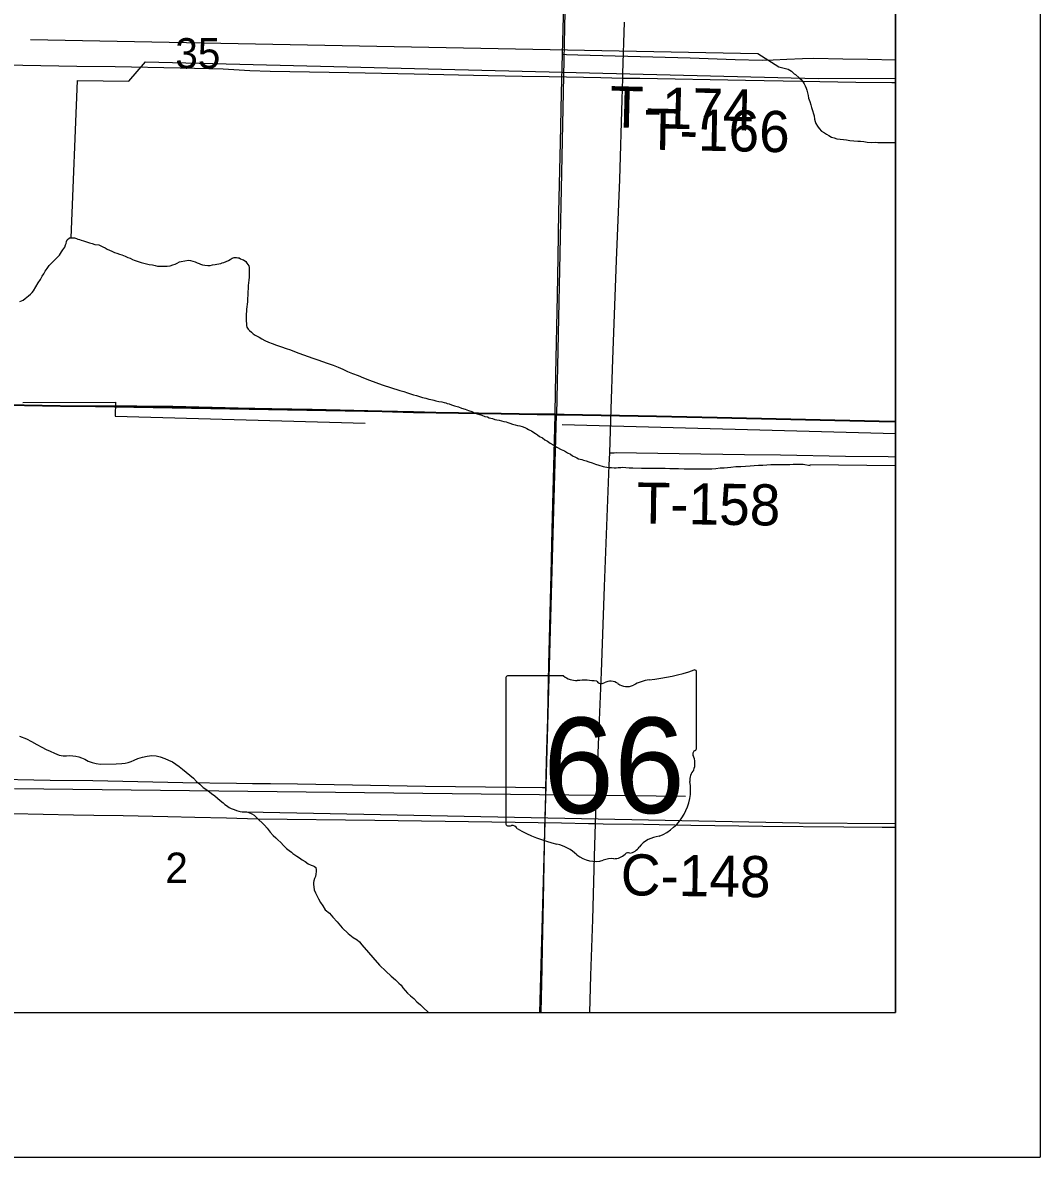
# Model space of a CAD drawing. Extents: x 2.4 to 73.1, y 4.5 to 25.6.
# Drawn here: x 48.155 to 48.859, y 18.005 to 18.789 of the extents above; entities that cross this region are included whole.
import ezdxf

# ---------------------------------------------------------------- set-up
doc = ezdxf.new("R2010")
doc.units = 0
for name, color, linetype in [('GM_X_County_Road', 7, 'Continuous'), ('GM_X_County_Road_Text', 7, 'Continuous'), ('GM_X_Interchange_Ramps', 7, 'Continuous'), ('GM_X_Minor_River', 7, 'Continuous'), ('GM_X_Section', 7, 'Continuous'), ('GM_X_Section_Text', 7, 'Continuous'), ('GM_X_State_Location', 7, 'Continuous'), ('GM_X_State_Route', 7, 'Continuous'), ('GM_X_State_Shield', 7, 'Continuous'), ('GM_X_Township_Road', 7, 'Continuous'), ('GM_X_Township_Road_Text', 7, 'Continuous'), ('GM_X_US_Shield', 7, 'Continuous'), ('SH_Cut_Line', 7, 'Continuous'), ('SH_Data', 7, 'Continuous')]:
    doc.layers.add(name, color=color, linetype=linetype)

msp = doc.modelspace()

# ---------------------------------------------------------------- linework, layer by layer
at = {"layer": 'GM_X_County_Road'}
for points in [[(48.52845, 18.76699), (48.52913, 18.79303), (48.53066, 18.85362), (48.53102, 18.86915), (48.53155, 18.88779), (48.53217, 18.91731), (48.53276, 18.94217), (48.53313, 18.95769), (48.5333, 18.96546), (48.53357, 18.97943), (48.53403, 19.00273), (48.53413, 19.01361), (48.53422, 19.01978)], [(48.52325, 18.51806), (48.52328, 18.51958), (48.52384, 18.54599), (48.52491, 18.60038), (48.52541, 18.62679), (48.52598, 18.65787), (48.52691, 18.70603), (48.52776, 18.74021), (48.52845, 18.76699)], [(48.06559, 18.7612), (48.14317, 18.75961), (48.19289, 18.75882), (48.21931, 18.75858), (48.26436, 18.75769), (48.29386, 18.75687), (48.31247, 18.75577), (48.32646, 18.75526), (48.38084, 18.75433), (48.42589, 18.75346), (48.47716, 18.75238), (48.50046, 18.75179), (48.51911, 18.75153), (48.55484, 18.75085), (48.57009, 18.75051)], [(48.5169, 18.26043), (48.51755, 18.28654), (48.51817, 18.30828), (48.51849, 18.32227), (48.51904, 18.34557), (48.52055, 18.40772), (48.52137, 18.43879), (48.52247, 18.48229), (48.52325, 18.51806)], [(48.51368, 18.10511), (48.51444, 18.13583), (48.51465, 18.14982), (48.5152, 18.18245), (48.51622, 18.23216), (48.51678, 18.25547), (48.5169, 18.26043)], [(48.55129, 18.23557), (48.55649, 18.23551), (48.58447, 18.23517), (48.61712, 18.23457), (48.66687, 18.23389), (48.72285, 18.23347), (48.74928, 18.23323), (48.75853, 18.23315)]]:
    msp.add_lwpolyline(points, dxfattribs=at)
at = {"layer": 'GM_X_Interchange_Ramps'}
for points in [[(48.14413, 18.52486), (48.18143, 18.52417), (48.2063, 18.52392), (48.23427, 18.52399), (48.25914, 18.52362), (48.30421, 18.52258), (48.32752, 18.52213), (48.35549, 18.52167), (48.40366, 18.5205), (48.42541, 18.51993), (48.44095, 18.51965), (48.45649, 18.51933), (48.47048, 18.51909), (48.48602, 18.51893), (48.51089, 18.51846), (48.52314, 18.51833), (48.52954, 18.51827), (48.59325, 18.5171), (48.63521, 18.51618), (48.7471, 18.51361), (48.75853, 18.51331), (48.75853, 20.021)], [(46.01084, 18.10511), (48.75853, 18.10511), (48.75853, 18.51331), (48.7471, 18.51361), (48.63521, 18.51618), (48.59325, 18.5171), (48.52954, 18.51827), (48.52314, 18.51833), (48.51089, 18.51846), (48.48602, 18.51893), (48.47048, 18.51909), (48.45649, 18.51933), (48.44095, 18.51965), (48.42541, 18.51993), (48.40366, 18.5205), (48.35549, 18.52167), (48.32752, 18.52213), (48.30421, 18.52258), (48.25914, 18.52362), (48.23427, 18.52399), (48.2063, 18.52392), (48.18143, 18.52417), (48.14413, 18.52486)]]:
    msp.add_lwpolyline(points, dxfattribs=at)
at = {"layer": 'GM_X_Minor_River'}
for p, q in [((48.705, 18.75031), (48.75853, 18.75046)), ((48.52812, 18.51131), (48.75853, 18.50514)), ((48.69929, 18.48365), (48.75853, 18.48296)), ((48.69199, 18.2361), (48.75853, 18.23562))]:
    msp.add_line(p, q, dxfattribs=at)
for points in [[(48.16075, 18.77729), (48.66346, 18.76754)], [(48.18903, 18.64011), (48.1934, 18.74882), (48.22877, 18.74853), (48.24039, 18.7618), (48.705, 18.75031)], [(48.66346, 18.76754), (48.6778, 18.75822), (48.68425, 18.75661), (48.68652, 18.75544), (48.6884, 18.75352), (48.68934, 18.75293), (48.69198, 18.75081), (48.6933, 18.74946), (48.69461, 18.74773), (48.69535, 18.74658), (48.6961, 18.74524), (48.69665, 18.74352), (48.6972, 18.74218), (48.69775, 18.74028), (48.69811, 18.73856), (48.69847, 18.73665), (48.6992, 18.73436), (48.69993, 18.73207), (48.70048, 18.73017), (48.70103, 18.72826), (48.70176, 18.72578), (48.70231, 18.72444), (48.70248, 18.72216), (48.70303, 18.72063), (48.70339, 18.7191), (48.70451, 18.71738), (48.70582, 18.71565), (48.70732, 18.71392), (48.7094, 18.71275), (48.71072, 18.71178), (48.71242, 18.71081), (48.71431, 18.70983), (48.71602, 18.70924), (48.71791, 18.70864), (48.72019, 18.70842), (48.72247, 18.7082), (48.72456, 18.70779), (48.72703, 18.70737), (48.72969, 18.70715), (48.73235, 18.70692), (48.73425, 18.7069), (48.73653, 18.70667), (48.739, 18.70626), (48.74185, 18.70603), (48.74433, 18.70619), (48.74623, 18.70616), (48.74794, 18.70595), (48.75308, 18.70607), (48.75479, 18.70604), (48.75726, 18.70601), (48.75853, 18.70599)], [(48.15358, 18.5963), (48.15587, 18.59725), (48.1572, 18.59838), (48.15834, 18.59914), (48.15949, 18.60009), (48.16082, 18.60141), (48.16196, 18.60236), (48.16291, 18.6035), (48.16616, 18.60919), (48.16768, 18.61147), (48.16883, 18.61375), (48.16997, 18.61545), (48.17092, 18.61716), (48.17226, 18.61906), (48.17378, 18.62115), (48.1755, 18.62304), (48.1774, 18.62475), (48.17874, 18.62607), (48.18007, 18.62721), (48.18083, 18.62816), (48.18159, 18.6293), (48.18235, 18.63062), (48.18312, 18.63195), (48.18445, 18.63366), (48.18503, 18.63537), (48.18541, 18.63632), (48.18579, 18.63765), (48.18617, 18.63879), (48.18789, 18.64011), (48.18903, 18.64011), (48.18998, 18.64011), (48.19131, 18.6401), (48.19264, 18.63972), (48.19359, 18.63934), (48.19473, 18.63895), (48.19587, 18.63857), (48.19739, 18.63818), (48.19948, 18.63742), (48.20157, 18.63684), (48.20347, 18.63627), (48.20537, 18.63569), (48.20803, 18.6353), (48.20955, 18.63473), (48.21088, 18.63396), (48.2124, 18.6332), (48.21392, 18.63244), (48.21544, 18.63167), (48.21715, 18.63091), (48.21886, 18.63014), (48.22057, 18.62957), (48.22228, 18.62899), (48.22399, 18.62842), (48.22627, 18.62746), (48.22798, 18.62669), (48.22969, 18.62612), (48.23121, 18.62535), (48.23254, 18.62478), (48.23463, 18.62401), (48.23729, 18.62324), (48.24014, 18.62248), (48.2428, 18.6219), (48.24508, 18.62151), (48.24698, 18.62113), (48.2485, 18.62074), (48.25098, 18.62055), (48.25307, 18.62054), (48.25535, 18.62053), (48.25744, 18.62091), (48.25915, 18.62147), (48.26068, 18.62204), (48.2622, 18.62279), (48.26372, 18.62355), (48.26505, 18.62393), (48.27, 18.62467), (48.27133, 18.62448), (48.27304, 18.62409), (48.27456, 18.62352), (48.27608, 18.62294), (48.27741, 18.62237), (48.27836, 18.62199), (48.27969, 18.6216), (48.2814, 18.62141), (48.2833, 18.62121)], [(48.2833, 18.62121), (48.28501, 18.62121), (48.28653, 18.62158), (48.28843, 18.62177), (48.28958, 18.62196), (48.29091, 18.62214), (48.29224, 18.62252), (48.29338, 18.6229), (48.29452, 18.62327), (48.29604, 18.62384), (48.29757, 18.62459), (48.29871, 18.62535), (48.30023, 18.62611), (48.30156, 18.62667), (48.30308, 18.62667), (48.30403, 18.62648), (48.30498, 18.62628), (48.30593, 18.62571), (48.30707, 18.62533), (48.30802, 18.62495), (48.30954, 18.6238), (48.3103, 18.62266), (48.31163, 18.62094), (48.31182, 18.6198), (48.31182, 18.61847), (48.312, 18.61676), (48.312, 18.61505), (48.31181, 18.61315), (48.31161, 18.61106), (48.31142, 18.60916), (48.31123, 18.60726), (48.31122, 18.60536), (48.31103, 18.6027), (48.31102, 18.60061), (48.31083, 18.59833), (48.31082, 18.59605), (48.31006, 18.59091), (48.31005, 18.5892), (48.30986, 18.58787), (48.30986, 18.58692), (48.30986, 18.58559), (48.30985, 18.58369), (48.30985, 18.58274), (48.31004, 18.58103), (48.31004, 18.5797), (48.31022, 18.57856), (48.31117, 18.57723), (48.31212, 18.57627), (48.31345, 18.57513), (48.31478, 18.57398), (48.31611, 18.57303), (48.31744, 18.57227), (48.31877, 18.5715), (48.32067, 18.57036), (48.32276, 18.56921), (48.32523, 18.56806), (48.32789, 18.56711), (48.33074, 18.56596), (48.33435, 18.565), (48.33739, 18.56385), (48.34043, 18.56289), (48.34328, 18.56174), (48.34632, 18.56059), (48.34955, 18.55944), (48.35278, 18.55829), (48.35601, 18.55714), (48.35943, 18.55599), (48.36266, 18.55484), (48.36589, 18.55369), (48.37007, 18.55235), (48.3733, 18.55082), (48.37672, 18.54948), (48.37995, 18.54795), (48.38337, 18.54661), (48.38717, 18.54508), (48.39097, 18.54355), (48.39515, 18.54201), (48.39952, 18.54029), (48.40389, 18.53876), (48.41605, 18.53473), (48.41871, 18.53396), (48.42137, 18.5332), (48.42346, 18.53243), (48.42536, 18.53185), (48.42745, 18.53128), (48.42954, 18.5307), (48.43163, 18.52993), (48.43391, 18.52936), (48.43601, 18.52878), (48.43753, 18.52859), (48.43867, 18.52839), (48.43962, 18.52801), (48.44095, 18.52763), (48.44285, 18.52724), (48.44494, 18.52686), (48.44665, 18.52647), (48.44779, 18.52628), (48.44874, 18.52589), (48.45007, 18.52551), (48.45178, 18.52494), (48.45368, 18.52417)], [(48.15544, 18.52657), (48.21954, 18.52675), (48.21942, 18.51706), (48.39211, 18.51222)], [(48.45368, 18.52417), (48.45653, 18.5234), (48.45862, 18.52264), (48.46109, 18.52187), (48.46337, 18.52091), (48.46565, 18.52014), (48.46793, 18.51919), (48.4704, 18.51842), (48.47268, 18.51765), (48.47477, 18.51689), (48.47648, 18.5165), (48.47781, 18.51593), (48.48009, 18.51535), (48.48161, 18.51478), (48.48313, 18.51458), (48.48465, 18.5142), (48.48636, 18.51381), (48.48788, 18.51324), (48.48941, 18.51304), (48.49055, 18.51266), (48.49207, 18.51209), (48.49397, 18.51151), (48.49568, 18.51112), (48.4972, 18.51055), (48.49891, 18.51036), (48.50043, 18.50978), (48.50233, 18.50921), (48.50385, 18.50844), (48.50499, 18.50787), (48.50594, 18.50729), (48.50689, 18.50691), (48.5086, 18.50577), (48.50974, 18.505), (48.51107, 18.50405), (48.51258, 18.5029), (48.51467, 18.50195), (48.51619, 18.50061), (48.51809, 18.49966), (48.5198, 18.49832), (48.52189, 18.49718), (48.52455, 18.49565), (48.5274, 18.49412), (48.52987, 18.49297), (48.53196, 18.49163), (48.53386, 18.49068), (48.53538, 18.48972), (48.53728, 18.48877), (48.53842, 18.48819), (48.53937, 18.48762), (48.54051, 18.48724), (48.54165, 18.48704), (48.54298, 18.48666), (48.54469, 18.48609), (48.54659, 18.48551), (48.54887, 18.48474), (48.55115, 18.48398), (48.55362, 18.48321), (48.55647, 18.48225), (48.56008, 18.48167), (48.56217, 18.48147), (48.56407, 18.48128), (48.56559, 18.48127), (48.56693, 18.48146), (48.56864, 18.48165), (48.57016, 18.48183), (48.57225, 18.48164), (48.57453, 18.48144), (48.577, 18.48124), (48.5829, 18.48103), (48.58461, 18.48122), (48.5867, 18.48121), (48.58898, 18.48121), (48.59126, 18.4812), (48.59373, 18.48119), (48.59659, 18.48119), (48.59944, 18.48118), (48.60248, 18.48098), (48.60552, 18.48097), (48.60856, 18.48077), (48.61256, 18.48057), (48.61522, 18.48056), (48.61807, 18.48055), (48.62073, 18.48055), (48.62339, 18.48054), (48.62625, 18.48072), (48.62891, 18.48071), (48.63157, 18.48071), (48.63442, 18.48089), (48.63728, 18.48126), (48.64013, 18.48144), (48.64469, 18.48181), (48.64811, 18.48218), (48.65154, 18.48236), (48.65477, 18.48254), (48.658, 18.48272), (48.66085, 18.4829), (48.6639, 18.48308), (48.66675, 18.48327), (48.6696, 18.48345), (48.67226, 18.48363), (48.67493, 18.48362)], [(48.67493, 18.48362), (48.6774, 18.48362), (48.68082, 18.48361), (48.68329, 18.4836), (48.68557, 18.48359), (48.68786, 18.48378), (48.68976, 18.48377), (48.69128, 18.48377), (48.69261, 18.48376), (48.69394, 18.48395), (48.6947, 18.48376), (48.69953, 18.48301)], [(48.15325, 18.29598), (48.15819, 18.29407), (48.16161, 18.29235), (48.16522, 18.29025), (48.16864, 18.28834), (48.17168, 18.28681)], [(48.17168, 18.28681), (48.17453, 18.28566), (48.17738, 18.28432), (48.18061, 18.28298), (48.18346, 18.2824), (48.18574, 18.2824), (48.18764, 18.28258), (48.19011, 18.28238), (48.1922, 18.28219), (48.19429, 18.2818), (48.19619, 18.28103), (48.19847, 18.28008), (48.20075, 18.27874), (48.20341, 18.27778), (48.20626, 18.27702), (48.20931, 18.27663), (48.21995, 18.27679), (48.22395, 18.27716), (48.22623, 18.27734), (48.22832, 18.27771), (48.23041, 18.27847), (48.23251, 18.27941), (48.23498, 18.28055), (48.23821, 18.28149), (48.24145, 18.28224), (48.24468, 18.28261), (48.24772, 18.28241), (48.25038, 18.28183), (48.25361, 18.28068), (48.25627, 18.27953), (48.25893, 18.2782), (48.26121, 18.27667), (48.26349, 18.27514), (48.26577, 18.27323), (48.26843, 18.27114), (48.2709, 18.26904), (48.27336, 18.26694), (48.27564, 18.26465), (48.27792, 18.26275), (48.2802, 18.26046), (48.28343, 18.25855), (48.28589, 18.25645), (48.28817, 18.25473), (48.29007, 18.25321), (48.29197, 18.25149), (48.29387, 18.24997), (48.2952, 18.24882), (48.29615, 18.24806), (48.2971, 18.24749), (48.29805, 18.24672), (48.29938, 18.24615), (48.30147, 18.24538), (48.30318, 18.24462), (48.3047, 18.24423), (48.30565, 18.24404), (48.30717, 18.24385), (48.30812, 18.24384), (48.30907, 18.24384), (48.31002, 18.24384), (48.31173, 18.24326), (48.31382, 18.24231), (48.31534, 18.24135), (48.31705, 18.23983), (48.32255, 18.23449), (48.32426, 18.23239), (48.32635, 18.22973), (48.32843, 18.22744), (48.33033, 18.22572), (48.33166, 18.22439), (48.33375, 18.22248), (48.33565, 18.22039), (48.33774, 18.21848), (48.33964, 18.21695), (48.34115, 18.21581), (48.3421, 18.21505), (48.34343, 18.21409), (48.34495, 18.21314), (48.34666, 18.21199), (48.34856, 18.21066), (48.35065, 18.20932), (48.35274, 18.20779), (48.35483, 18.20684), (48.35616, 18.20645), (48.35711, 18.20588), (48.35806, 18.2053), (48.35824, 18.20359), (48.35824, 18.20245), (48.35805, 18.20074), (48.35767, 18.19903), (48.35709, 18.1977), (48.35671, 18.19619), (48.35633, 18.19486), (48.35633, 18.19353), (48.35651, 18.19182), (48.35689, 18.18991), (48.35765, 18.18782), (48.35859, 18.18592), (48.35992, 18.18363), (48.36125, 18.18116), (48.36276, 18.17887), (48.36447, 18.17602)], [(48.14974, 18.2599), (48.61349, 18.25451)], [(48.31002, 18.24384), (48.69199, 18.2361)], [(48.36447, 18.17602), (48.36732, 18.17373), (48.36979, 18.17106), (48.37263, 18.16782), (48.37624, 18.16363), (48.38041, 18.15981), (48.38383, 18.15695), (48.38649, 18.15523), (48.3882, 18.1539), (48.38972, 18.1518), (48.40186, 18.13789), (48.40642, 18.1337), (48.41002, 18.13027), (48.41306, 18.1276), (48.41534, 18.1255), (48.41686, 18.12398), (48.41819, 18.12226), (48.4197, 18.12036), (48.42141, 18.11845), (48.42331, 18.11654), (48.42559, 18.11483), (48.42768, 18.11254), (48.43033, 18.11044), (48.4328, 18.10796), (48.43508, 18.10587), (48.43583, 18.10511)]]:
    msp.add_lwpolyline(points, dxfattribs=at)
at = {"layer": 'GM_X_Section'}
msp.add_lwpolyline([(48.02962, 19.03095), (48.53469, 19.01959), (48.52423, 18.51788), (48.01971, 18.52676)], close=True, dxfattribs=at)
at = {"layer": 'GM_X_State_Route'}
for points in [[(48.57009, 18.75051), (48.5702, 18.75379), (48.57122, 18.78923)], [(48.54732, 18.10511), (48.54806, 18.13062), (48.54926, 18.16946), (48.55054, 18.21296), (48.55129, 18.23557), (48.55151, 18.24247), (48.55227, 18.26733), (48.55371, 18.30149), (48.55525, 18.34032), (48.5575, 18.39934), (48.5591, 18.44128), (48.56069, 18.48321), (48.56101, 18.49177), (48.56214, 18.52204), (48.56329, 18.55621), (48.5658, 18.62456), (48.56792, 18.68047), (48.56963, 18.73566), (48.57009, 18.75051)]]:
    msp.add_lwpolyline(points, dxfattribs=at)
at = {"layer": 'GM_X_State_Shield'}
for p, q in [((48.62106, 18.28774), (48.62106, 18.34009)), ((48.48923, 18.33588), (48.48923, 18.23582)), ((48.52913, 18.33761), (48.49052, 18.33761)), ((48.62105, 18.28776), (48.62106, 18.28774))]:
    msp.add_line(p, q, dxfattribs=at)
for centre, radius, start, end in [((48.5741, 18.47402), 0.13981, 275.84447, 288.90645), ((48.6196, 18.3403), 0.00147, 351.86209, 97.738), ((48.49074, 18.3361), 0.00153, 98.1301, 188.1301), ((48.53833, 18.34922), 0.01481, 231.61951, 271.11188), ((48.54324, 18.28143), 0.05318, 80.48669, 94.98827), ((48.55531, 18.33662), 0.00427, 219.79206, 297.10237), ((48.56159, 18.32505), 0.00889, 54.46668, 119.14113), ((48.57305, 18.34091), 0.01069, 233.85621, 294.82819), ((48.59193, 18.30704), 0.02813, 97.34618, 120.76885), ((48.62072, 18.2839), 0.00227, 107.94398, 210.33697), ((48.61949, 18.28754), 0.00157, 289.60381, 7.73413), ((48.60627, 18.27728), 0.01363, 340.03296, 23.64957), ((48.62632, 18.26584), 0.00992, 136.8065, 186.92959), ((48.58193, 18.25918), 0.03497, 292.30889, 8.98584), ((48.49075, 18.2356), 0.00154, 171.95839, 258.30661), ((48.49098, 18.24584), 0.01176, 267.33899, 280.60386), ((48.49339, 18.23005), 0.00424, 29.74838, 93.27175), ((48.54692, 18.31995), 0.10096, 240.41292, 257.1985), ((48.51682, 18.19087), 0.03159, 47.18416, 75.83597), ((48.59668, 18.20773), 0.01915, 94.40312, 142.57675), ((48.55099, 18.22955), 0.02004, 230.70037, 286.29184), ((48.56403, 18.22206), 0.01068, 268.77702, 315.54927), ((48.57369, 18.21237), 0.00301, 65.75173, 132.64842), ((48.57241, 18.22613), 0.0113, 282.87319, 323.27711), ((48.56257, 18.19496), 0.01647, 85.69512, 111.20995)]:
    msp.add_arc(centre, radius, start, end, dxfattribs=at)
at = {"layer": 'GM_X_Township_Road'}
for points in [[(48.52845, 18.76699), (48.5311, 18.76691), (48.53899, 18.76671), (48.61655, 18.76444), (48.64762, 18.76343), (48.66627, 18.76303), (48.67404, 18.76308), (48.68335, 18.76354), (48.69422, 18.76411), (48.70198, 18.76423), (48.72219, 18.76391), (48.73928, 18.76356), (48.75853, 18.76319)], [(48.57009, 18.75051), (48.57569, 18.75048), (48.58191, 18.75044), (48.65495, 18.74914), (48.6938, 18.74833), (48.7311, 18.74764), (48.75597, 18.74739), (48.75853, 18.74739)], [(48.02054, 18.52677), (48.02614, 18.52673), (48.03235, 18.52669), (48.1054, 18.5254), (48.14425, 18.52458), (48.18155, 18.52389), (48.20641, 18.52364), (48.23439, 18.52371), (48.25926, 18.52335), (48.30432, 18.5223), (48.32763, 18.52186), (48.35561, 18.5214), (48.40378, 18.52023), (48.42553, 18.51965), (48.44107, 18.51937), (48.45661, 18.51905), (48.4706, 18.51881), (48.48614, 18.51866), (48.511, 18.51818), (48.52325, 18.51806)], [(48.52325, 18.51806), (48.52965, 18.51799), (48.59337, 18.51682), (48.63533, 18.5159), (48.74721, 18.51333), (48.75853, 18.51304)], [(48.56101, 18.49177), (48.56401, 18.49181), (48.56556, 18.49183), (48.57954, 18.49169), (48.60905, 18.49121), (48.6541, 18.49061), (48.67894, 18.49023), (48.72398, 18.48947), (48.7535, 18.48914), (48.75853, 18.48902)], [(48.01146, 18.26802), (48.01445, 18.26806), (48.01601, 18.26809), (48.02999, 18.26795), (48.0595, 18.26746), (48.10454, 18.26686), (48.12939, 18.26648), (48.17443, 18.26572), (48.20394, 18.26539), (48.235, 18.26469), (48.26606, 18.26411), (48.30327, 18.26345)], [(48.30327, 18.26345), (48.31418, 18.26326), (48.3266, 18.26326), (48.34524, 18.26297), (48.43377, 18.2615), (48.4959, 18.2607), (48.51454, 18.26047), (48.5169, 18.26043)], [(48.04598, 18.24485), (48.0741, 18.24396), (48.10672, 18.24334), (48.14866, 18.24268), (48.19059, 18.24178), (48.20457, 18.24146), (48.22477, 18.24124), (48.25583, 18.24062), (48.27447, 18.24013), (48.29621, 18.23964), (48.31795, 18.23891), (48.39873, 18.23792), (48.4795, 18.23682), (48.52765, 18.23607), (48.54629, 18.23575), (48.55129, 18.23557)]]:
    msp.add_lwpolyline(points, dxfattribs=at)
at = {"layer": 'GM_X_US_Shield'}
msp.add_lwpolyline([(48.00443, 18.10511), (48.51273, 18.10511), (48.52423, 18.51788), (48.01971, 18.52676)], close=True, dxfattribs=at)
at = {"layer": 'SH_Cut_Line'}
msp.add_lwpolyline([(41.95853, 21.67404), (41.95853, 18.10511), (48.75853, 18.10511), (48.75853, 20.021)], dxfattribs=at)
at = {"layer": 'SH_Data'}
for p, q in [((48.85853, 25.00511), (48.85853, 18.00511)), ((48.75853, 24.90511), (48.75853, 18.10511)), ((41.95853, 18.10511), (48.75853, 18.10511)), ((41.85853, 18.00511), (48.85853, 18.00511))]:
    msp.add_line(p, q, dxfattribs=at)

# ---------------------------------------------------------------- texts
at = {"layer": 'GM_X_County_Road_Text'}
msp.add_text('C-148', height=0.028409, rotation=359.17147, dxfattribs=at).set_placement((48.56851, 18.18616))
at = {"layer": 'GM_X_Section_Text'}
for s, height, p in [('35', 0.020928, (48.26088, 18.75721)), ('2', 0.02093, (48.25401, 18.19465))]:
    msp.add_text(s, height=height, rotation=0.00001, dxfattribs=at).set_placement(p)
at = {"layer": 'GM_X_State_Location'}
for s, p in [('s', (48.55366, 18.2792)), ('r', (48.55365, 18.2792))]:
    msp.add_text(s, height=0.0000947, dxfattribs=at).set_placement(p)
msp.add_text('66', height=0.0000947, rotation=0.00001, dxfattribs=at).set_placement((48.52981, 18.27231))
at = {"layer": 'GM_X_State_Shield'}
msp.add_text('66', height=0.065918, dxfattribs=at).set_placement((48.51499, 18.24288))
at = {"layer": 'GM_X_Township_Road_Text'}
for s, rotation, p in [('T-174', 358.59581, (48.56087, 18.71664)), ('T-166', 358.87625, (48.58593, 18.7012)), ('T-158', 359.15687, (48.5795, 18.44287))]:
    msp.add_text(s, height=0.028409, rotation=rotation, dxfattribs=at).set_placement(p)

doc.saveas('drawing.dxf')
